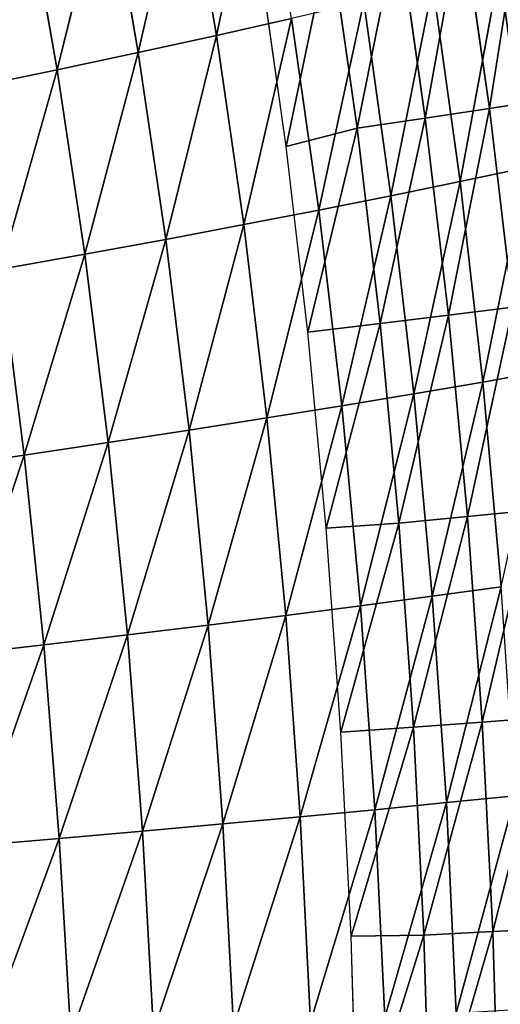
# Model space of a CAD drawing. Extents: x 0 to 500, y 0 to 390.
# Tile 848 of 1056: x 470 to 484, y 205 to 234. Entities that reach past the tile are written whole.
import ezdxf

# ---------------------------------------------------------------- set-up
doc = ezdxf.new("R2010")
doc.units = 0
doc.header["$LTSCALE"] = 25.4
doc.layers.get('0').update_dxf_attribs({"linetype": 'CONTINUOUS'})

# ---------------------------------------------------------------- blocks, each defined once
blk = doc.blocks.new('ATLANTA505_-_S_STL')
at = {"color": 0}
for p, q in [((483, 96.171, 160.445), (484.148, 99.918, 154.231)), ((483, 96.171, 160.445), (484.148, 99.918, 154.231)), ((483, 96.171, 160.445), (484.941, 99.917, 160.033)), ((483, 96.171, 160.445), (484.941, 99.917, 160.033)), ((483.665, 96.178, 166.306), (485.605, 99.92, 165.962)), ((483.665, 96.178, 166.306), (485.605, 99.92, 165.962)), ((483.665, 96.178, 166.306), (484.941, 99.917, 160.033)), ((483.665, 96.178, 166.306), (484.941, 99.917, 160.033)), ((480.977, 92.526, 160.861), (483, 96.171, 160.445)), ((480.977, 92.526, 160.861), (483, 96.171, 160.445)), ((480.977, 92.526, 160.861), (482.206, 96.168, 154.709)), ((480.977, 92.526, 160.861), (482.206, 96.168, 154.709)), ((481.645, 92.539, 166.653), (483.665, 96.178, 166.306)), ((481.645, 92.539, 166.653), (483.665, 96.178, 166.306)), ((481.645, 92.539, 166.653), (483, 96.171, 160.445)), ((481.645, 92.539, 166.653), (483, 96.171, 160.445)), ((482.186, 92.556, 172.567), (484.203, 96.189, 172.291)), ((482.186, 92.556, 172.567), (484.203, 96.189, 172.291)), ((482.186, 92.556, 172.567), (483.665, 96.178, 166.306)), ((482.186, 92.556, 172.567), (483.665, 96.178, 166.306)), ((483, 96.171, 160.445), (482.206, 96.168, 154.709)), ((483, 96.171, 160.445), (482.206, 96.168, 154.709)), ((484.613, 96.204, 178.4), (482.6, 92.577, 178.603)), ((484.613, 96.204, 178.4), (482.6, 92.577, 178.603)), ((483.665, 96.178, 166.306), (483, 96.171, 160.445)), ((483.665, 96.178, 166.306), (483, 96.171, 160.445)), ((484.203, 96.189, 172.291), (483.665, 96.178, 166.306)), ((484.203, 96.189, 172.291), (483.665, 96.178, 166.306)), ((478.871, 88.986, 161.282), (480.977, 92.526, 160.861)), ((478.871, 88.986, 161.282), (480.977, 92.526, 160.861)), ((478.871, 88.986, 161.282), (480.181, 92.518, 155.192)), ((478.871, 88.986, 161.282), (480.181, 92.518, 155.192)), ((479.542, 89.005, 167.004), (481.645, 92.539, 166.653)), ((479.542, 89.005, 167.004), (481.645, 92.539, 166.653)), ((479.542, 89.005, 167.004), (480.977, 92.526, 160.861)), ((479.542, 89.005, 167.004), (480.977, 92.526, 160.861)), ((480.087, 89.029, 172.846), (482.186, 92.556, 172.567)), ((480.087, 89.029, 172.846), (482.186, 92.556, 172.567)), ((480.087, 89.029, 172.846), (481.645, 92.539, 166.653)), ((480.087, 89.029, 172.846), (481.645, 92.539, 166.653)), ((480.977, 92.526, 160.861), (480.181, 92.518, 155.192)), ((480.977, 92.526, 160.861), (480.181, 92.518, 155.192)), ((482.6, 92.577, 178.603), (480.506, 89.058, 178.808)), ((482.6, 92.577, 178.603), (480.506, 89.058, 178.808)), ((481.645, 92.539, 166.653), (480.977, 92.526, 160.861)), ((481.645, 92.539, 166.653), (480.977, 92.526, 160.861)), ((482.186, 92.556, 172.567), (481.645, 92.539, 166.653)), ((482.186, 92.556, 172.567), (481.645, 92.539, 166.653)), ((482.186, 92.556, 172.567), (482.6, 92.577, 178.603)), ((482.186, 92.556, 172.567), (482.6, 92.577, 178.603)), ((482.6, 92.577, 178.603), (482.887, 92.603, 184.76)), ((482.6, 92.577, 178.603), (482.887, 92.603, 184.76)), ((478.073, 88.972, 155.68), (475.878, 85.534, 156.173)), ((478.073, 88.972, 155.68), (475.878, 85.534, 156.173)), ((477.148, 88.964, 150.2), (475.878, 85.534, 156.173)), ((477.148, 88.964, 150.2), (475.878, 85.534, 156.173)), ((476.678, 85.554, 161.706), (478.871, 88.986, 161.282)), ((476.678, 85.554, 161.706), (478.871, 88.986, 161.282)), ((476.678, 85.554, 161.706), (478.073, 88.972, 155.68)), ((476.678, 85.554, 161.706), (478.073, 88.972, 155.68)), ((477.353, 85.58, 167.358), (479.542, 89.005, 167.004)), ((477.353, 85.58, 167.358), (479.542, 89.005, 167.004)), ((477.353, 85.58, 167.358), (478.871, 88.986, 161.282)), ((477.353, 85.58, 167.358), (478.871, 88.986, 161.282)), ((477.903, 85.613, 173.128), (480.087, 89.029, 172.846)), ((477.903, 85.613, 173.128), (480.087, 89.029, 172.846)), ((477.903, 85.613, 173.128), (479.542, 89.005, 167.004)), ((477.903, 85.613, 173.128), (479.542, 89.005, 167.004)), ((478.871, 88.986, 161.282), (478.073, 88.972, 155.68)), ((478.871, 88.986, 161.282), (478.073, 88.972, 155.68)), ((480.506, 89.058, 178.808), (478.328, 85.651, 179.015)), ((480.506, 89.058, 178.808), (478.328, 85.651, 179.015)), ((479.542, 89.005, 167.004), (478.871, 88.986, 161.282)), ((479.542, 89.005, 167.004), (478.871, 88.986, 161.282)), ((480.087, 89.029, 172.846), (479.542, 89.005, 167.004)), ((480.087, 89.029, 172.846), (479.542, 89.005, 167.004)), ((480.087, 89.029, 172.846), (480.506, 89.058, 178.808)), ((480.087, 89.029, 172.846), (480.506, 89.058, 178.808)), ((480.506, 89.058, 178.808), (480.799, 89.093, 184.888)), ((480.506, 89.058, 178.808), (480.799, 89.093, 184.888)), ((475.878, 85.534, 156.173), (473.593, 82.207, 156.672)), ((475.878, 85.534, 156.173), (473.593, 82.207, 156.672)), ((474.952, 85.52, 150.759), (473.593, 82.207, 156.672)), ((474.952, 85.52, 150.759), (473.593, 82.207, 156.672)), ((474.397, 82.234, 162.136), (476.678, 85.554, 161.706)), ((474.397, 82.234, 162.136), (476.678, 85.554, 161.706)), ((474.397, 82.234, 162.136), (475.878, 85.534, 156.173)), ((474.397, 82.234, 162.136), (475.878, 85.534, 156.173)), ((474.952, 85.52, 150.759), (475.878, 85.534, 156.173)), ((474.952, 85.52, 150.759), (475.878, 85.534, 156.173)), ((475.077, 82.268, 167.716), (477.353, 85.58, 167.358)), ((475.077, 82.268, 167.716), (477.353, 85.58, 167.358)), ((475.077, 82.268, 167.716), (476.678, 85.554, 161.706)), ((475.077, 82.268, 167.716), (476.678, 85.554, 161.706)), ((475.633, 82.309, 173.412), (477.903, 85.613, 173.128)), ((475.633, 82.309, 173.412), (477.903, 85.613, 173.128)), ((475.633, 82.309, 173.412), (477.353, 85.58, 167.358)), ((475.633, 82.309, 173.412), (477.353, 85.58, 167.358)), ((476.678, 85.554, 161.706), (475.878, 85.534, 156.173)), ((476.678, 85.554, 161.706), (475.878, 85.534, 156.173)), ((478.328, 85.651, 179.015), (476.066, 82.357, 179.223)), ((478.328, 85.651, 179.015), (476.066, 82.357, 179.223)), ((477.903, 85.613, 173.128), (476.066, 82.357, 179.223)), ((477.903, 85.613, 173.128), (476.066, 82.357, 179.223)), ((477.353, 85.58, 167.358), (476.678, 85.554, 161.706)), ((477.353, 85.58, 167.358), (476.678, 85.554, 161.706)), ((477.903, 85.613, 173.128), (477.353, 85.58, 167.358)), ((477.903, 85.613, 173.128), (477.353, 85.58, 167.358)), ((477.903, 85.613, 173.128), (478.328, 85.651, 179.015)), ((477.903, 85.613, 173.128), (478.328, 85.651, 179.015)), ((478.328, 85.651, 179.015), (478.629, 85.696, 185.018)), ((478.328, 85.651, 179.015), (478.629, 85.696, 185.018)), ((476.066, 82.357, 179.223), (473.717, 79.179, 179.434)), ((476.066, 82.357, 179.223), (473.717, 79.179, 179.434)), ((475.633, 82.309, 173.412), (476.066, 82.357, 179.223)), ((475.633, 82.309, 173.412), (476.066, 82.357, 179.223)), ((476.066, 82.357, 179.223), (476.376, 82.412, 185.149)), ((476.066, 82.357, 179.223), (476.376, 82.412, 185.149)), ((473.593, 82.207, 156.672), (471.219, 78.993, 157.177)), ((473.593, 82.207, 156.672), (471.219, 78.993, 157.177)), ((472.665, 82.186, 151.325), (471.219, 78.993, 157.177)), ((472.665, 82.186, 151.325), (471.219, 78.993, 157.177)), ((472.027, 79.028, 162.57), (474.397, 82.234, 162.136)), ((472.027, 79.028, 162.57), (474.397, 82.234, 162.136)), ((472.027, 79.028, 162.57), (473.593, 82.207, 156.672)), ((472.027, 79.028, 162.57), (473.593, 82.207, 156.672)), ((472.665, 82.186, 151.325), (473.593, 82.207, 156.672)), ((472.665, 82.186, 151.325), (473.593, 82.207, 156.672)), ((472.713, 79.071, 168.078), (475.077, 82.268, 167.716)), ((472.713, 79.071, 168.078), (475.077, 82.268, 167.716)), ((472.713, 79.071, 168.078), (474.397, 82.234, 162.136)), ((472.713, 79.071, 168.078), (474.397, 82.234, 162.136)), ((473.276, 79.121, 173.7), (475.633, 82.309, 173.412)), ((473.276, 79.121, 173.7), (475.633, 82.309, 173.412)), ((473.276, 79.121, 173.7), (475.077, 82.268, 167.716)), ((473.276, 79.121, 173.7), (475.077, 82.268, 167.716)), ((474.397, 82.234, 162.136), (473.593, 82.207, 156.672)), ((474.397, 82.234, 162.136), (473.593, 82.207, 156.672)), ((475.633, 82.309, 173.412), (473.717, 79.179, 179.434)), ((475.633, 82.309, 173.412), (473.717, 79.179, 179.434)), ((475.077, 82.268, 167.716), (474.397, 82.234, 162.136)), ((475.077, 82.268, 167.716), (474.397, 82.234, 162.136)), ((475.633, 82.309, 173.412), (475.077, 82.268, 167.716)), ((475.633, 82.309, 173.412), (475.077, 82.268, 167.716)), ((473.717, 79.179, 179.434), (471.283, 76.119, 179.647)), ((473.717, 79.179, 179.434), (471.283, 76.119, 179.647)), ((473.717, 79.179, 179.434), (471.615, 76.195, 185.414)), ((473.717, 79.179, 179.434), (471.615, 76.195, 185.414)), ((473.276, 79.121, 173.7), (473.717, 79.179, 179.434)), ((473.276, 79.121, 173.7), (473.717, 79.179, 179.434)), ((473.717, 79.179, 179.434), (474.037, 79.245, 185.281)), ((473.717, 79.179, 179.434), (474.037, 79.245, 185.281)), ((471.219, 78.993, 157.177), (468.756, 75.895, 157.688)), ((471.219, 78.993, 157.177), (468.756, 75.895, 157.688)), ((469.569, 75.939, 163.01), (472.027, 79.028, 162.57)), ((469.569, 75.939, 163.01), (472.027, 79.028, 162.57)), ((469.569, 75.939, 163.01), (471.219, 78.993, 157.177)), ((469.569, 75.939, 163.01), (471.219, 78.993, 157.177)), ((470.26, 75.99, 168.444), (472.713, 79.071, 168.078)), ((470.26, 75.99, 168.444), (472.713, 79.071, 168.078)), ((470.26, 75.99, 168.444), (472.027, 79.028, 162.57)), ((470.26, 75.99, 168.444), (472.027, 79.028, 162.57)), ((470.289, 78.965, 151.898), (471.219, 78.993, 157.177)), ((470.289, 78.965, 151.898), (471.219, 78.993, 157.177)), ((470.832, 76.05, 173.99), (473.276, 79.121, 173.7)), ((470.832, 76.05, 173.99), (473.276, 79.121, 173.7)), ((470.832, 76.05, 173.99), (472.713, 79.071, 168.078)), ((470.832, 76.05, 173.99), (472.713, 79.071, 168.078)), ((472.027, 79.028, 162.57), (471.219, 78.993, 157.177)), ((472.027, 79.028, 162.57), (471.219, 78.993, 157.177)), ((473.276, 79.121, 173.7), (471.283, 76.119, 179.647)), ((473.276, 79.121, 173.7), (471.283, 76.119, 179.647)), ((472.713, 79.071, 168.078), (472.027, 79.028, 162.57)), ((472.713, 79.071, 168.078), (472.027, 79.028, 162.57)), ((473.276, 79.121, 173.7), (472.713, 79.071, 168.078)), ((473.276, 79.121, 173.7), (472.713, 79.071, 168.078)), ((467.72, 73.029, 168.815), (470.26, 75.99, 168.444)), ((467.72, 73.029, 168.815), (470.26, 75.99, 168.444)), ((468.301, 73.098, 174.284), (470.832, 76.05, 173.99)), ((468.301, 73.098, 174.284), (470.832, 76.05, 173.99)), ((468.301, 73.098, 174.284), (470.26, 75.99, 168.444)), ((468.301, 73.098, 174.284), (470.26, 75.99, 168.444)), ((471.283, 76.119, 179.647), (468.763, 73.176, 179.863)), ((471.283, 76.119, 179.647), (468.763, 73.176, 179.863)), ((470.832, 76.05, 173.99), (468.763, 73.176, 179.863)), ((470.832, 76.05, 173.99), (468.763, 73.176, 179.863)), ((471.283, 76.119, 179.647), (469.107, 73.264, 185.549)), ((471.283, 76.119, 179.647), (469.107, 73.264, 185.549)), ((470.26, 75.99, 168.444), (469.569, 75.939, 163.01)), ((470.26, 75.99, 168.444), (469.569, 75.939, 163.01)), ((470.832, 76.05, 173.99), (470.26, 75.99, 168.444)), ((470.832, 76.05, 173.99), (470.26, 75.99, 168.444)), ((470.832, 76.05, 173.99), (471.283, 76.119, 179.647)), ((470.832, 76.05, 173.99), (471.283, 76.119, 179.647)), ((471.283, 76.119, 179.647), (471.615, 76.195, 185.414)), ((471.283, 76.119, 179.647), (471.615, 76.195, 185.414)), ((485.623, 28.924, 158.04), (483.86, 21.643, 158.312)), ((485.623, 28.924, 158.04), (483.86, 21.643, 158.312)), ((483.86, 21.643, 158.312), (481.983, 14.396, 158.594)), ((483.86, 21.643, 158.312), (481.983, 14.396, 158.594)), ((484.546, 21.649, 164.119), (482.663, 14.4, 164.355)), ((484.546, 21.649, 164.119), (482.663, 14.4, 164.355)), ((483.86, 21.643, 158.312), (483.047, 21.638, 152.628)), ((483.86, 21.643, 158.312), (483.047, 21.638, 152.628)), ((485.106, 21.655, 170.05), (483.217, 14.405, 170.239)), ((485.106, 21.655, 170.05), (483.217, 14.405, 170.239)), ((485.541, 21.662, 176.104), (483.648, 14.41, 176.246)), ((485.541, 21.662, 176.104), (483.648, 14.41, 176.246)), ((484.546, 21.649, 164.119), (483.86, 21.643, 158.312)), ((484.546, 21.649, 164.119), (483.86, 21.643, 158.312)), ((485.851, 21.669, 182.279), (483.955, 14.416, 182.374)), ((485.851, 21.669, 182.279), (483.955, 14.416, 182.374)), ((481.983, 14.396, 158.594), (479.991, 7.184, 158.886)), ((481.983, 14.396, 158.594), (479.991, 7.184, 158.886)), ((482.663, 14.4, 164.355), (480.664, 7.187, 164.599)), ((482.663, 14.4, 164.355), (480.664, 7.187, 164.599)), ((481.177, 14.392, 152.956), (481.983, 14.396, 158.594)), ((481.177, 14.392, 152.956), (481.983, 14.396, 158.594)), ((483.217, 14.405, 170.239), (481.213, 7.189, 170.435)), ((483.217, 14.405, 170.239), (481.213, 7.189, 170.435)), ((483.648, 14.41, 176.246), (481.639, 7.192, 176.393)), ((483.648, 14.41, 176.246), (481.639, 7.192, 176.393)), ((483.955, 14.416, 182.374), (481.942, 7.195, 182.472)), ((483.955, 14.416, 182.374), (481.942, 7.195, 182.472)), ((481.983, 14.396, 158.594), (482.663, 14.4, 164.355)), ((481.983, 14.396, 158.594), (482.663, 14.4, 164.355)), ((482.663, 14.4, 164.355), (483.217, 14.405, 170.239)), ((482.663, 14.4, 164.355), (483.217, 14.405, 170.239)), ((483.217, 14.405, 170.239), (483.648, 14.41, 176.246)), ((483.217, 14.405, 170.239), (483.648, 14.41, 176.246)), ((483.648, 14.41, 176.246), (483.955, 14.416, 182.374)), ((483.648, 14.41, 176.246), (483.955, 14.416, 182.374)), ((483.955, 14.416, 182.374), (484.139, 14.421, 188.623)), ((483.955, 14.416, 182.374), (484.139, 14.421, 188.623)), ((481.942, 7.195, 182.472), (482.124, 7.198, 188.672)), ((481.942, 7.195, 182.472), (482.124, 7.198, 188.672)), ((477.916, 0.01, 159.419), (479.991, 7.184, 158.886)), ((477.916, 0.01, 159.419), (479.991, 7.184, 158.886)), ((478.551, 0.01, 164.851), (480.664, 7.187, 164.599)), ((478.551, 0.01, 164.851), (480.664, 7.187, 164.599)), ((479.089, 0.01, 170.579), (481.213, 7.189, 170.435)), ((479.089, 0.01, 170.579), (481.213, 7.189, 170.435)), ((479.194, 7.182, 153.297), (479.991, 7.184, 158.886)), ((479.194, 7.182, 153.297), (479.991, 7.184, 158.886)), ((479.514, 0.01, 176.545), (481.639, 7.192, 176.393)), ((479.514, 0.01, 176.545), (481.639, 7.192, 176.393)), ((479.811, 0.01, 182.51), (481.942, 7.195, 182.472)), ((479.811, 0.01, 182.51), (481.942, 7.195, 182.472)), ((479.991, 7.184, 158.886), (480.664, 7.187, 164.599)), ((479.991, 7.184, 158.886), (480.664, 7.187, 164.599)), ((480.664, 7.187, 164.599), (481.213, 7.189, 170.435)), ((480.664, 7.187, 164.599), (481.213, 7.189, 170.435)), ((481.213, 7.189, 170.435), (481.639, 7.192, 176.393)), ((481.213, 7.189, 170.435), (481.639, 7.192, 176.393)), ((481.639, 7.192, 176.393), (481.942, 7.195, 182.472)), ((481.639, 7.192, 176.393), (481.942, 7.195, 182.472)), ((477.916, 0.01, 159.419), (477.097, 0.01, 153.649)), ((478.551, 0.01, 164.851), (477.916, 0.01, 159.419)), ((479.089, 0.01, 170.579), (478.551, 0.01, 164.851)), ((479.514, 0.01, 176.545), (479.089, 0.01, 170.579)), ((479.811, 0.01, 182.51), (479.514, 0.01, 176.545)), ((479.993, 0.01, 188.723), (479.811, 0.01, 182.51))]:
    blk.add_line(p, q, dxfattribs=at)
mesh = blk.add_polyface(dxfattribs=at)
corners = [(486.013, 103.764, 153.757), (484.148, 99.918, 154.231), (484.941, 99.917, 160.033)]
mesh.append_faces([[corners[k] for k in face] for face in [(0, 1, 2)]], dxfattribs={"color": 0})
mesh = blk.add_polyface(dxfattribs=at)
corners = [(484.148, 99.918, 154.231), (482.206, 96.168, 154.709), (483, 96.171, 160.445)]
mesh.append_faces([[corners[k] for k in face] for face in [(0, 1, 2)]], dxfattribs={"color": 0})
mesh = blk.add_polyface(dxfattribs=at)
corners = [(484.148, 99.918, 154.231), (483, 96.171, 160.445), (484.941, 99.917, 160.033)]
mesh.append_faces([[corners[k] for k in face] for face in [(0, 1, 2)]], dxfattribs={"color": 0})
mesh = blk.add_polyface(dxfattribs=at)
corners = [(484.941, 99.917, 160.033), (483, 96.171, 160.445), (483.665, 96.178, 166.306)]
mesh.append_faces([[corners[k] for k in face] for face in [(0, 1, 2)]], dxfattribs={"color": 0})
mesh = blk.add_polyface(dxfattribs=at)
corners = [(485.605, 99.92, 165.962), (484.941, 99.917, 160.033), (483.665, 96.178, 166.306)]
mesh.append_faces([[corners[k] for k in face] for face in [(0, 1, 2)]], dxfattribs={"color": 0})
mesh = blk.add_polyface(dxfattribs=at)
corners = [(485.605, 99.92, 165.962), (483.665, 96.178, 166.306), (484.203, 96.189, 172.291)]
mesh.append_faces([[corners[k] for k in face] for face in [(0, 1, 2)]], dxfattribs={"color": 0})
mesh = blk.add_polyface(dxfattribs=at)
corners = [(482.206, 96.168, 154.709), (480.181, 92.518, 155.192), (480.977, 92.526, 160.861)]
mesh.append_faces([[corners[k] for k in face] for face in [(0, 1, 2)]], dxfattribs={"color": 0})
mesh = blk.add_polyface(dxfattribs=at)
corners = [(483, 96.171, 160.445), (482.206, 96.168, 154.709), (480.977, 92.526, 160.861)]
mesh.append_faces([[corners[k] for k in face] for face in [(0, 1, 2)]], dxfattribs={"color": 0})
mesh = blk.add_polyface(dxfattribs=at)
corners = [(483, 96.171, 160.445), (480.977, 92.526, 160.861), (481.645, 92.539, 166.653)]
mesh.append_faces([[corners[k] for k in face] for face in [(0, 1, 2)]], dxfattribs={"color": 0})
mesh = blk.add_polyface(dxfattribs=at)
corners = [(483.665, 96.178, 166.306), (483, 96.171, 160.445), (481.645, 92.539, 166.653)]
mesh.append_faces([[corners[k] for k in face] for face in [(0, 1, 2)]], dxfattribs={"color": 0})
mesh = blk.add_polyface(dxfattribs=at)
corners = [(483.665, 96.178, 166.306), (481.645, 92.539, 166.653), (482.186, 92.556, 172.567)]
mesh.append_faces([[corners[k] for k in face] for face in [(0, 1, 2)]], dxfattribs={"color": 0})
mesh = blk.add_polyface(dxfattribs=at)
corners = [(482.6, 92.577, 178.603), (484.203, 96.189, 172.291), (482.186, 92.556, 172.567), (484.613, 96.204, 178.4)]
mesh.append_faces([[corners[k] for k in face] for face in [(0, 1, 2), (1, 0, 3)]], dxfattribs={"vtx0": -1, "color": 0})
mesh = blk.add_polyface(dxfattribs=at)
corners = [(484.203, 96.189, 172.291), (483.665, 96.178, 166.306), (482.186, 92.556, 172.567)]
mesh.append_faces([[corners[k] for k in face] for face in [(0, 1, 2)]], dxfattribs={"color": 0})
mesh = blk.add_polyface(dxfattribs=at)
corners = [(482.887, 92.603, 184.76), (484.613, 96.204, 178.4), (482.6, 92.577, 178.603), (484.895, 96.223, 184.633)]
mesh.append_faces([[corners[k] for k in face] for face in [(0, 1, 2), (1, 0, 3)]], dxfattribs={"vtx0": -1, "color": 0})
mesh = blk.add_polyface(dxfattribs=at)
corners = [(480.181, 92.518, 155.192), (478.073, 88.972, 155.68), (478.871, 88.986, 161.282)]
mesh.append_faces([[corners[k] for k in face] for face in [(0, 1, 2)]], dxfattribs={"color": 0})
mesh = blk.add_polyface(dxfattribs=at)
corners = [(480.977, 92.526, 160.861), (480.181, 92.518, 155.192), (478.871, 88.986, 161.282)]
mesh.append_faces([[corners[k] for k in face] for face in [(0, 1, 2)]], dxfattribs={"color": 0})
mesh = blk.add_polyface(dxfattribs=at)
corners = [(480.977, 92.526, 160.861), (478.871, 88.986, 161.282), (479.542, 89.005, 167.004)]
mesh.append_faces([[corners[k] for k in face] for face in [(0, 1, 2)]], dxfattribs={"color": 0})
mesh = blk.add_polyface(dxfattribs=at)
corners = [(481.645, 92.539, 166.653), (480.977, 92.526, 160.861), (479.542, 89.005, 167.004)]
mesh.append_faces([[corners[k] for k in face] for face in [(0, 1, 2)]], dxfattribs={"color": 0})
mesh = blk.add_polyface(dxfattribs=at)
corners = [(481.645, 92.539, 166.653), (479.542, 89.005, 167.004), (480.087, 89.029, 172.846)]
mesh.append_faces([[corners[k] for k in face] for face in [(0, 1, 2)]], dxfattribs={"color": 0})
mesh = blk.add_polyface(dxfattribs=at)
corners = [(480.506, 89.058, 178.808), (482.186, 92.556, 172.567), (480.087, 89.029, 172.846), (482.6, 92.577, 178.603)]
mesh.append_faces([[corners[k] for k in face] for face in [(0, 1, 2), (1, 0, 3)]], dxfattribs={"vtx0": -1, "color": 0})
mesh = blk.add_polyface(dxfattribs=at)
corners = [(482.186, 92.556, 172.567), (481.645, 92.539, 166.653), (480.087, 89.029, 172.846)]
mesh.append_faces([[corners[k] for k in face] for face in [(0, 1, 2)]], dxfattribs={"color": 0})
mesh = blk.add_polyface(dxfattribs=at)
corners = [(480.799, 89.093, 184.888), (482.6, 92.577, 178.603), (480.506, 89.058, 178.808), (482.887, 92.603, 184.76)]
mesh.append_faces([[corners[k] for k in face] for face in [(0, 1, 2), (1, 0, 3)]], dxfattribs={"vtx0": -1, "color": 0})
mesh = blk.add_polyface(dxfattribs=at)
corners = [(477.148, 88.964, 150.2), (474.952, 85.52, 150.759), (475.878, 85.534, 156.173)]
mesh.append_faces([[corners[k] for k in face] for face in [(0, 1, 2)]], dxfattribs={"color": 0})
mesh = blk.add_polyface(dxfattribs=at)
corners = [(478.073, 88.972, 155.68), (475.878, 85.534, 156.173), (476.678, 85.554, 161.706)]
mesh.append_faces([[corners[k] for k in face] for face in [(0, 1, 2)]], dxfattribs={"color": 0})
mesh = blk.add_polyface(dxfattribs=at)
corners = [(478.073, 88.972, 155.68), (477.148, 88.964, 150.2), (475.878, 85.534, 156.173)]
mesh.append_faces([[corners[k] for k in face] for face in [(0, 1, 2)]], dxfattribs={"color": 0})
mesh = blk.add_polyface(dxfattribs=at)
corners = [(478.871, 88.986, 161.282), (478.073, 88.972, 155.68), (476.678, 85.554, 161.706)]
mesh.append_faces([[corners[k] for k in face] for face in [(0, 1, 2)]], dxfattribs={"color": 0})
mesh = blk.add_polyface(dxfattribs=at)
corners = [(478.871, 88.986, 161.282), (476.678, 85.554, 161.706), (477.353, 85.58, 167.358)]
mesh.append_faces([[corners[k] for k in face] for face in [(0, 1, 2)]], dxfattribs={"color": 0})
mesh = blk.add_polyface(dxfattribs=at)
corners = [(479.542, 89.005, 167.004), (478.871, 88.986, 161.282), (477.353, 85.58, 167.358)]
mesh.append_faces([[corners[k] for k in face] for face in [(0, 1, 2)]], dxfattribs={"color": 0})
mesh = blk.add_polyface(dxfattribs=at)
corners = [(479.542, 89.005, 167.004), (477.353, 85.58, 167.358), (477.903, 85.613, 173.128)]
mesh.append_faces([[corners[k] for k in face] for face in [(0, 1, 2)]], dxfattribs={"color": 0})
mesh = blk.add_polyface(dxfattribs=at)
corners = [(478.328, 85.651, 179.015), (480.087, 89.029, 172.846), (477.903, 85.613, 173.128), (480.506, 89.058, 178.808)]
mesh.append_faces([[corners[k] for k in face] for face in [(0, 1, 2), (1, 0, 3)]], dxfattribs={"vtx0": -1, "color": 0})
mesh = blk.add_polyface(dxfattribs=at)
corners = [(480.087, 89.029, 172.846), (479.542, 89.005, 167.004), (477.903, 85.613, 173.128)]
mesh.append_faces([[corners[k] for k in face] for face in [(0, 1, 2)]], dxfattribs={"color": 0})
mesh = blk.add_polyface(dxfattribs=at)
corners = [(478.629, 85.696, 185.018), (480.506, 89.058, 178.808), (478.328, 85.651, 179.015), (480.799, 89.093, 184.888)]
mesh.append_faces([[corners[k] for k in face] for face in [(0, 1, 2), (1, 0, 3)]], dxfattribs={"vtx0": -1, "color": 0})
mesh = blk.add_polyface(dxfattribs=at)
corners = [(474.952, 85.52, 150.759), (472.665, 82.186, 151.325), (473.593, 82.207, 156.672)]
mesh.append_faces([[corners[k] for k in face] for face in [(0, 1, 2)]], dxfattribs={"color": 0})
mesh = blk.add_polyface(dxfattribs=at)
corners = [(475.878, 85.534, 156.173), (473.593, 82.207, 156.672), (474.397, 82.234, 162.136)]
mesh.append_faces([[corners[k] for k in face] for face in [(0, 1, 2)]], dxfattribs={"color": 0})
mesh = blk.add_polyface(dxfattribs=at)
corners = [(475.878, 85.534, 156.173), (474.952, 85.52, 150.759), (473.593, 82.207, 156.672)]
mesh.append_faces([[corners[k] for k in face] for face in [(0, 1, 2)]], dxfattribs={"color": 0})
mesh = blk.add_polyface(dxfattribs=at)
corners = [(476.678, 85.554, 161.706), (475.878, 85.534, 156.173), (474.397, 82.234, 162.136)]
mesh.append_faces([[corners[k] for k in face] for face in [(0, 1, 2)]], dxfattribs={"color": 0})
mesh = blk.add_polyface(dxfattribs=at)
corners = [(476.678, 85.554, 161.706), (474.397, 82.234, 162.136), (475.077, 82.268, 167.716)]
mesh.append_faces([[corners[k] for k in face] for face in [(0, 1, 2)]], dxfattribs={"color": 0})
mesh = blk.add_polyface(dxfattribs=at)
corners = [(477.353, 85.58, 167.358), (476.678, 85.554, 161.706), (475.077, 82.268, 167.716)]
mesh.append_faces([[corners[k] for k in face] for face in [(0, 1, 2)]], dxfattribs={"color": 0})
mesh = blk.add_polyface(dxfattribs=at)
corners = [(477.353, 85.58, 167.358), (475.077, 82.268, 167.716), (475.633, 82.309, 173.412)]
mesh.append_faces([[corners[k] for k in face] for face in [(0, 1, 2)]], dxfattribs={"color": 0})
mesh = blk.add_polyface(dxfattribs=at)
corners = [(477.903, 85.613, 173.128), (477.353, 85.58, 167.358), (475.633, 82.309, 173.412)]
mesh.append_faces([[corners[k] for k in face] for face in [(0, 1, 2)]], dxfattribs={"color": 0})
mesh = blk.add_polyface(dxfattribs=at)
corners = [(477.903, 85.613, 173.128), (475.633, 82.309, 173.412), (476.066, 82.357, 179.223)]
mesh.append_faces([[corners[k] for k in face] for face in [(0, 1, 2)]], dxfattribs={"color": 0})
mesh = blk.add_polyface(dxfattribs=at)
corners = [(476.376, 82.412, 185.149), (478.328, 85.651, 179.015), (476.066, 82.357, 179.223), (478.629, 85.696, 185.018)]
mesh.append_faces([[corners[k] for k in face] for face in [(0, 1, 2), (1, 0, 3)]], dxfattribs={"vtx0": -1, "color": 0})
mesh = blk.add_polyface(dxfattribs=at)
corners = [(478.328, 85.651, 179.015), (477.903, 85.613, 173.128), (476.066, 82.357, 179.223)]
mesh.append_faces([[corners[k] for k in face] for face in [(0, 1, 2)]], dxfattribs={"color": 0})
mesh = blk.add_polyface(dxfattribs=at)
corners = [(474.037, 79.245, 185.281), (476.066, 82.357, 179.223), (473.717, 79.179, 179.434), (476.376, 82.412, 185.149)]
mesh.append_faces([[corners[k] for k in face] for face in [(0, 1, 2), (1, 0, 3)]], dxfattribs={"vtx0": -1, "color": 0})
mesh = blk.add_polyface(dxfattribs=at)
corners = [(476.066, 82.357, 179.223), (475.633, 82.309, 173.412), (473.717, 79.179, 179.434)]
mesh.append_faces([[corners[k] for k in face] for face in [(0, 1, 2)]], dxfattribs={"color": 0})
mesh = blk.add_polyface(dxfattribs=at)
corners = [(472.665, 82.186, 151.325), (470.289, 78.965, 151.898), (471.219, 78.993, 157.177)]
mesh.append_faces([[corners[k] for k in face] for face in [(0, 1, 2)]], dxfattribs={"color": 0})
mesh = blk.add_polyface(dxfattribs=at)
corners = [(473.593, 82.207, 156.672), (471.219, 78.993, 157.177), (472.027, 79.028, 162.57)]
mesh.append_faces([[corners[k] for k in face] for face in [(0, 1, 2)]], dxfattribs={"color": 0})
mesh = blk.add_polyface(dxfattribs=at)
corners = [(473.593, 82.207, 156.672), (472.665, 82.186, 151.325), (471.219, 78.993, 157.177)]
mesh.append_faces([[corners[k] for k in face] for face in [(0, 1, 2)]], dxfattribs={"color": 0})
mesh = blk.add_polyface(dxfattribs=at)
corners = [(474.397, 82.234, 162.136), (473.593, 82.207, 156.672), (472.027, 79.028, 162.57)]
mesh.append_faces([[corners[k] for k in face] for face in [(0, 1, 2)]], dxfattribs={"color": 0})
mesh = blk.add_polyface(dxfattribs=at)
corners = [(474.397, 82.234, 162.136), (472.027, 79.028, 162.57), (472.713, 79.071, 168.078)]
mesh.append_faces([[corners[k] for k in face] for face in [(0, 1, 2)]], dxfattribs={"color": 0})
mesh = blk.add_polyface(dxfattribs=at)
corners = [(475.077, 82.268, 167.716), (474.397, 82.234, 162.136), (472.713, 79.071, 168.078)]
mesh.append_faces([[corners[k] for k in face] for face in [(0, 1, 2)]], dxfattribs={"color": 0})
mesh = blk.add_polyface(dxfattribs=at)
corners = [(475.077, 82.268, 167.716), (472.713, 79.071, 168.078), (473.276, 79.121, 173.7)]
mesh.append_faces([[corners[k] for k in face] for face in [(0, 1, 2)]], dxfattribs={"color": 0})
mesh = blk.add_polyface(dxfattribs=at)
corners = [(475.633, 82.309, 173.412), (475.077, 82.268, 167.716), (473.276, 79.121, 173.7)]
mesh.append_faces([[corners[k] for k in face] for face in [(0, 1, 2)]], dxfattribs={"color": 0})
mesh = blk.add_polyface(dxfattribs=at)
corners = [(475.633, 82.309, 173.412), (473.276, 79.121, 173.7), (473.717, 79.179, 179.434)]
mesh.append_faces([[corners[k] for k in face] for face in [(0, 1, 2)]], dxfattribs={"color": 0})
mesh = blk.add_polyface(dxfattribs=at)
corners = [(473.717, 79.179, 179.434), (471.283, 76.119, 179.647), (471.615, 76.195, 185.414)]
mesh.append_faces([[corners[k] for k in face] for face in [(0, 1, 2)]], dxfattribs={"color": 0})
mesh = blk.add_polyface(dxfattribs=at)
corners = [(473.717, 79.179, 179.434), (473.276, 79.121, 173.7), (471.283, 76.119, 179.647)]
mesh.append_faces([[corners[k] for k in face] for face in [(0, 1, 2)]], dxfattribs={"color": 0})
mesh = blk.add_polyface(dxfattribs=at)
corners = [(474.037, 79.245, 185.281), (473.717, 79.179, 179.434), (471.615, 76.195, 185.414)]
mesh.append_faces([[corners[k] for k in face] for face in [(0, 1, 2)]], dxfattribs={"color": 0})
mesh = blk.add_polyface(dxfattribs=at)
corners = [(470.289, 78.965, 151.898), (467.823, 75.86, 152.478), (468.756, 75.895, 157.688)]
mesh.append_faces([[corners[k] for k in face] for face in [(0, 1, 2)]], dxfattribs={"color": 0})
mesh = blk.add_polyface(dxfattribs=at)
corners = [(471.219, 78.993, 157.177), (468.756, 75.895, 157.688), (469.569, 75.939, 163.01)]
mesh.append_faces([[corners[k] for k in face] for face in [(0, 1, 2)]], dxfattribs={"color": 0})
mesh = blk.add_polyface(dxfattribs=at)
corners = [(471.219, 78.993, 157.177), (470.289, 78.965, 151.898), (468.756, 75.895, 157.688)]
mesh.append_faces([[corners[k] for k in face] for face in [(0, 1, 2)]], dxfattribs={"color": 0})
mesh = blk.add_polyface(dxfattribs=at)
corners = [(472.027, 79.028, 162.57), (471.219, 78.993, 157.177), (469.569, 75.939, 163.01)]
mesh.append_faces([[corners[k] for k in face] for face in [(0, 1, 2)]], dxfattribs={"color": 0})
mesh = blk.add_polyface(dxfattribs=at)
corners = [(472.027, 79.028, 162.57), (469.569, 75.939, 163.01), (470.26, 75.99, 168.444)]
mesh.append_faces([[corners[k] for k in face] for face in [(0, 1, 2)]], dxfattribs={"color": 0})
mesh = blk.add_polyface(dxfattribs=at)
corners = [(472.713, 79.071, 168.078), (472.027, 79.028, 162.57), (470.26, 75.99, 168.444)]
mesh.append_faces([[corners[k] for k in face] for face in [(0, 1, 2)]], dxfattribs={"color": 0})
mesh = blk.add_polyface(dxfattribs=at)
corners = [(472.713, 79.071, 168.078), (470.26, 75.99, 168.444), (470.832, 76.05, 173.99)]
mesh.append_faces([[corners[k] for k in face] for face in [(0, 1, 2)]], dxfattribs={"color": 0})
mesh = blk.add_polyface(dxfattribs=at)
corners = [(473.276, 79.121, 173.7), (472.713, 79.071, 168.078), (470.832, 76.05, 173.99)]
mesh.append_faces([[corners[k] for k in face] for face in [(0, 1, 2)]], dxfattribs={"color": 0})
mesh = blk.add_polyface(dxfattribs=at)
corners = [(473.276, 79.121, 173.7), (470.832, 76.05, 173.99), (471.283, 76.119, 179.647)]
mesh.append_faces([[corners[k] for k in face] for face in [(0, 1, 2)]], dxfattribs={"color": 0})
mesh = blk.add_polyface(dxfattribs=at)
corners = [(470.26, 75.99, 168.444), (469.569, 75.939, 163.01), (467.72, 73.029, 168.815)]
mesh.append_faces([[corners[k] for k in face] for face in [(0, 1, 2)]], dxfattribs={"color": 0})
mesh = blk.add_polyface(dxfattribs=at)
corners = [(470.26, 75.99, 168.444), (467.72, 73.029, 168.815), (468.301, 73.098, 174.284)]
mesh.append_faces([[corners[k] for k in face] for face in [(0, 1, 2)]], dxfattribs={"color": 0})
mesh = blk.add_polyface(dxfattribs=at)
corners = [(470.832, 76.05, 173.99), (470.26, 75.99, 168.444), (468.301, 73.098, 174.284)]
mesh.append_faces([[corners[k] for k in face] for face in [(0, 1, 2)]], dxfattribs={"color": 0})
mesh = blk.add_polyface(dxfattribs=at)
corners = [(470.832, 76.05, 173.99), (468.301, 73.098, 174.284), (468.763, 73.176, 179.863)]
mesh.append_faces([[corners[k] for k in face] for face in [(0, 1, 2)]], dxfattribs={"color": 0})
mesh = blk.add_polyface(dxfattribs=at)
corners = [(471.283, 76.119, 179.647), (468.763, 73.176, 179.863), (469.107, 73.264, 185.549)]
mesh.append_faces([[corners[k] for k in face] for face in [(0, 1, 2)]], dxfattribs={"color": 0})
mesh = blk.add_polyface(dxfattribs=at)
corners = [(471.283, 76.119, 179.647), (470.832, 76.05, 173.99), (468.763, 73.176, 179.863)]
mesh.append_faces([[corners[k] for k in face] for face in [(0, 1, 2)]], dxfattribs={"color": 0})
mesh = blk.add_polyface(dxfattribs=at)
corners = [(471.615, 76.195, 185.414), (471.283, 76.119, 179.647), (469.107, 73.264, 185.549)]
mesh.append_faces([[corners[k] for k in face] for face in [(0, 1, 2)]], dxfattribs={"color": 0})
mesh = blk.add_polyface(dxfattribs=at)
corners = [(484.804, 28.917, 152.313), (483.86, 21.643, 158.312), (483.047, 21.638, 152.628), (485.623, 28.924, 158.04)]
mesh.append_faces([[corners[k] for k in face] for face in [(0, 1, 2), (1, 0, 3)]], dxfattribs={"vtx0": -1, "color": 0})
mesh = blk.add_polyface(dxfattribs=at)
corners = [(485.623, 28.924, 158.04), (484.546, 21.649, 164.119), (483.86, 21.643, 158.312), (486.315, 28.931, 163.892)]
mesh.append_faces([[corners[k] for k in face] for face in [(0, 1, 2), (1, 0, 3)]], dxfattribs={"vtx0": -1, "color": 0})
mesh = blk.add_polyface(dxfattribs=at)
corners = [(483.047, 21.638, 152.628), (481.983, 14.396, 158.594), (481.177, 14.392, 152.956), (483.86, 21.643, 158.312)]
mesh.append_faces([[corners[k] for k in face] for face in [(0, 1, 2), (1, 0, 3)]], dxfattribs={"vtx0": -1, "color": 0})
mesh = blk.add_polyface(dxfattribs=at)
corners = [(483.86, 21.643, 158.312), (482.663, 14.4, 164.355), (481.983, 14.396, 158.594), (484.546, 21.649, 164.119)]
mesh.append_faces([[corners[k] for k in face] for face in [(0, 1, 2), (1, 0, 3)]], dxfattribs={"vtx0": -1, "color": 0})
mesh = blk.add_polyface(dxfattribs=at)
corners = [(484.546, 21.649, 164.119), (483.217, 14.405, 170.239), (482.663, 14.4, 164.355), (485.106, 21.655, 170.05)]
mesh.append_faces([[corners[k] for k in face] for face in [(0, 1, 2), (1, 0, 3)]], dxfattribs={"vtx0": -1, "color": 0})
mesh = blk.add_polyface(dxfattribs=at)
corners = [(485.106, 21.655, 170.05), (483.648, 14.41, 176.246), (483.217, 14.405, 170.239), (485.541, 21.662, 176.104)]
mesh.append_faces([[corners[k] for k in face] for face in [(0, 1, 2), (1, 0, 3)]], dxfattribs={"vtx0": -1, "color": 0})
mesh = blk.add_polyface(dxfattribs=at)
corners = [(485.541, 21.662, 176.104), (483.955, 14.416, 182.374), (483.648, 14.41, 176.246), (485.851, 21.669, 182.279)]
mesh.append_faces([[corners[k] for k in face] for face in [(0, 1, 2), (1, 0, 3)]], dxfattribs={"vtx0": -1, "color": 0})
mesh = blk.add_polyface(dxfattribs=at)
corners = [(485.851, 21.669, 182.279), (484.139, 14.421, 188.623), (483.955, 14.416, 182.374), (486.037, 21.676, 188.575)]
mesh.append_faces([[corners[k] for k in face] for face in [(0, 1, 2), (1, 0, 3)]], dxfattribs={"vtx0": -1, "color": 0})
mesh = blk.add_polyface(dxfattribs=at)
corners = [(481.177, 14.392, 152.956), (479.991, 7.184, 158.886), (479.194, 7.182, 153.297), (481.983, 14.396, 158.594)]
mesh.append_faces([[corners[k] for k in face] for face in [(0, 1, 2), (1, 0, 3)]], dxfattribs={"vtx0": -1, "color": 0})
mesh = blk.add_polyface(dxfattribs=at)
corners = [(481.983, 14.396, 158.594), (480.664, 7.187, 164.599), (479.991, 7.184, 158.886), (482.663, 14.4, 164.355)]
mesh.append_faces([[corners[k] for k in face] for face in [(0, 1, 2), (1, 0, 3)]], dxfattribs={"vtx0": -1, "color": 0})
mesh = blk.add_polyface(dxfattribs=at)
corners = [(482.663, 14.4, 164.355), (481.213, 7.189, 170.435), (480.664, 7.187, 164.599), (483.217, 14.405, 170.239)]
mesh.append_faces([[corners[k] for k in face] for face in [(0, 1, 2), (1, 0, 3)]], dxfattribs={"vtx0": -1, "color": 0})
mesh = blk.add_polyface(dxfattribs=at)
corners = [(483.217, 14.405, 170.239), (481.639, 7.192, 176.393), (481.213, 7.189, 170.435), (483.648, 14.41, 176.246)]
mesh.append_faces([[corners[k] for k in face] for face in [(0, 1, 2), (1, 0, 3)]], dxfattribs={"vtx0": -1, "color": 0})
mesh = blk.add_polyface(dxfattribs=at)
corners = [(483.648, 14.41, 176.246), (481.942, 7.195, 182.472), (481.639, 7.192, 176.393), (483.955, 14.416, 182.374)]
mesh.append_faces([[corners[k] for k in face] for face in [(0, 1, 2), (1, 0, 3)]], dxfattribs={"vtx0": -1, "color": 0})
mesh = blk.add_polyface(dxfattribs=at)
corners = [(483.955, 14.416, 182.374), (482.124, 7.198, 188.672), (481.942, 7.195, 182.472), (484.139, 14.421, 188.623)]
mesh.append_faces([[corners[k] for k in face] for face in [(0, 1, 2), (1, 0, 3)]], dxfattribs={"vtx0": -1, "color": 0})
mesh = blk.add_polyface(dxfattribs=at)
corners = [(481.942, 7.195, 182.472), (479.993, 0.01, 188.723), (479.811, 0.01, 182.51), (482.124, 7.198, 188.672)]
mesh.append_faces([[corners[k] for k in face] for face in [(0, 1, 2), (1, 0, 3)]], dxfattribs={"vtx0": -1, "color": 0})
mesh = blk.add_polyface(dxfattribs=at)
corners = [(479.194, 7.182, 153.297), (477.916, 0.01, 159.419), (477.097, 0.01, 153.649), (479.991, 7.184, 158.886)]
mesh.append_faces([[corners[k] for k in face] for face in [(0, 1, 2), (1, 0, 3)]], dxfattribs={"vtx0": -1, "color": 0})
mesh = blk.add_polyface(dxfattribs=at)
corners = [(479.991, 7.184, 158.886), (478.551, 0.01, 164.851), (477.916, 0.01, 159.419), (480.664, 7.187, 164.599)]
mesh.append_faces([[corners[k] for k in face] for face in [(0, 1, 2), (1, 0, 3)]], dxfattribs={"vtx0": -1, "color": 0})
mesh = blk.add_polyface(dxfattribs=at)
corners = [(480.664, 7.187, 164.599), (479.089, 0.01, 170.579), (478.551, 0.01, 164.851), (481.213, 7.189, 170.435)]
mesh.append_faces([[corners[k] for k in face] for face in [(0, 1, 2), (1, 0, 3)]], dxfattribs={"vtx0": -1, "color": 0})
mesh = blk.add_polyface(dxfattribs=at)
corners = [(481.213, 7.189, 170.435), (479.514, 0.01, 176.545), (479.089, 0.01, 170.579), (481.639, 7.192, 176.393)]
mesh.append_faces([[corners[k] for k in face] for face in [(0, 1, 2), (1, 0, 3)]], dxfattribs={"vtx0": -1, "color": 0})
mesh = blk.add_polyface(dxfattribs=at)
corners = [(481.639, 7.192, 176.393), (479.811, 0.01, 182.51), (479.514, 0.01, 176.545), (481.942, 7.195, 182.472)]
mesh.append_faces([[corners[k] for k in face] for face in [(0, 1, 2), (1, 0, 3)]], dxfattribs={"vtx0": -1, "color": 0})

msp = doc.modelspace()

# ---------------------------------------------------------------- block references
at = {"color": 254, "extrusion": (0, -1, 1.11022e-16)}
msp.add_blockref('ATLANTA505_-_S_STL', (-0.149, -0.01, -389.852), dxfattribs=at)

doc.saveas('drawing.dxf')
